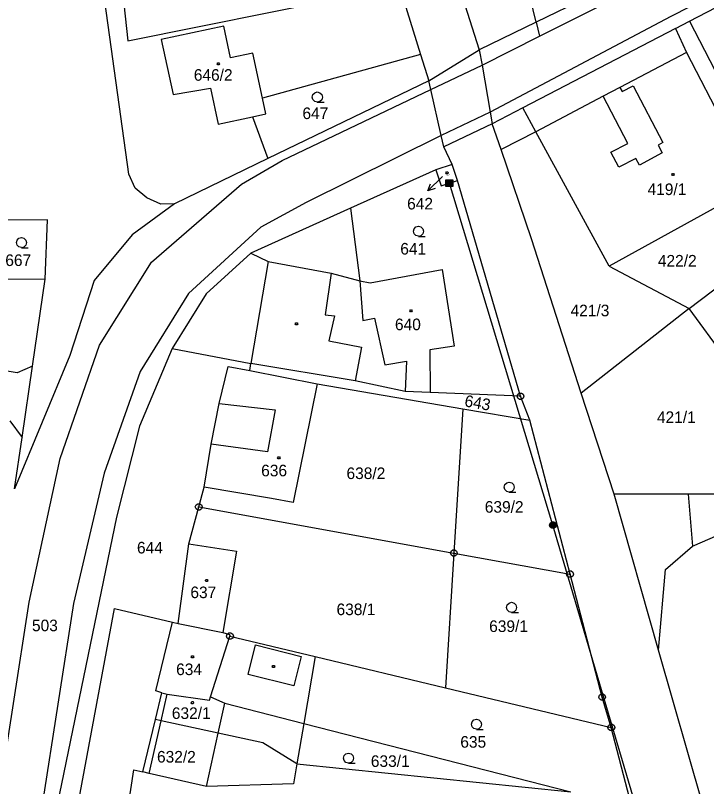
# Model space of a CAD drawing. Extents: x -609861 to -605046, y -1120287 to -1116307.
# Drawn here: x -607406.1 to -607304.7, y -1119513.1 to -1119400 of the extents above; entities that cross this region are included whole.
import ezdxf

# ---------------------------------------------------------------- set-up
doc = ezdxf.new("R2010")
doc.units = 0
for name, color, linetype in [('Vrstva 1', 7, 'Continuous'), ('Vrstva 2', 7, 'Continuous'), ('Vrstva 3', 7, 'Continuous'), ('Vrstva 4', 7, 'Continuous'), ('Vrstva 5', 7, 'Continuous'), ('Vrstva 6', 7, 'Continuous'), ('Vrstva 7', 7, 'Continuous'), ('Vrstva 8', 7, 'Continuous')]:
    doc.layers.add(name, color=color, linetype=linetype)

msp = doc.modelspace()

# ---------------------------------------------------------------- linework, layer by layer
at = {"layer": 'Vrstva 1'}
for p, q in [((-607329.71, -1119401.05), (-607333.09, -1119386.92)), ((-607343.32, -1119388.75), (-607338.05, -1119405.08)), ((-607307.24, -1119400.88), (-607288.66, -1119391.33)), ((-607311.81, -1119392.28), (-607329.71, -1119401.05)), ((-607329.22, -1119403.09), (-607311.05, -1119393.88)), ((-607349.76, -1119395.74), (-607346.65, -1119405.78)), ((-607389.43, -1119423.31), (-607392.95, -1119397.94)), ((-607309.29, -1119401.94), (-607307.24, -1119400.88)), ((-607307.24, -1119400.88), (-607295.27, -1119424.05)), ((-607375.51, -1119401.63), (-607384.71, -1119403.56)), ((-607374.53, -1119406.27), (-607375.51, -1119401.63)), ((-607329.71, -1119401.05), (-607338.05, -1119405.08)), ((-607309.29, -1119401.94), (-607331.67, -1119413.59)), ((-607329.71, -1119401.05), (-607329.22, -1119403.09)), ((-607384.71, -1119403.56), (-607382.94, -1119411.62)), ((-607338.05, -1119405.08), (-607337.65, -1119407.36)), ((-607371.24, -1119405.58), (-607374.53, -1119406.27)), ((-607369.85, -1119412.19), (-607371.24, -1119405.58)), ((-607346.65, -1119405.78), (-607369.85, -1119412.19)), ((-607346.65, -1119405.78), (-607345.46, -1119409.62)), ((-607337.65, -1119407.36), (-607336.45, -1119414.25)), ((-607345.46, -1119409.62), (-607369.04, -1119421.04)), ((-607345.17, -1119410.92), (-607345.46, -1119409.62)), ((-607382.94, -1119411.62), (-607377.44, -1119410.73)), ((-607377.44, -1119410.73), (-607376.35, -1119415.98)), ((-607343.64, -1119417.65), (-607345.17, -1119410.92)), ((-607369.37, -1119414.48), (-607369.85, -1119412.19)), ((-607336.45, -1119414.25), (-607336.16, -1119415.93)), ((-607331.67, -1119413.59), (-607336.16, -1119415.93)), ((-607329.76, -1119417.1), (-607331.67, -1119413.59)), ((-607376.35, -1119415.98), (-607371.32, -1119414.9)), ((-607371.32, -1119414.9), (-607369.37, -1119414.48)), ((-607371.32, -1119414.9), (-607369.04, -1119421.04)), ((-607336.16, -1119415.93), (-607343.27, -1119419.3)), ((-607334.82, -1119419.7), (-607336.16, -1119415.93)), ((-607343.27, -1119419.3), (-607343.64, -1119417.65)), ((-607318.99, -1119436.82), (-607329.76, -1119417.1)), ((-607342.02, -1119421.91), (-607343.27, -1119419.3)), ((-607330.4, -1119432.79), (-607334.82, -1119419.7)), ((-607369.04, -1119421.04), (-607382.72, -1119427.67)), ((-607342.02, -1119421.91), (-607344.4, -1119422.66)), ((-607341.24, -1119424.23), (-607342.02, -1119421.91)), ((-607388.49, -1119425.38), (-607389.43, -1119423.31)), ((-607344.4, -1119422.66), (-607356.94, -1119428.31)), ((-607344.4, -1119422.66), (-607343.65, -1119425.04)), ((-607343.65, -1119425.04), (-607341.24, -1119424.23)), ((-607332.01, -1119455.88), (-607341.24, -1119424.23)), ((-607386.81, -1119426.8), (-607388.49, -1119425.38)), ((-607384.77, -1119427.71), (-607386.81, -1119426.8)), ((-607382.72, -1119427.67), (-607388.95, -1119432.22)), ((-607382.72, -1119427.67), (-607384.77, -1119427.71)), ((-607302.76, -1119427.87), (-607318.99, -1119436.82)), ((-607356.94, -1119428.31), (-607371.54, -1119434.88)), ((-607356.94, -1119428.31), (-607355.56, -1119438.97)), ((-607401.37, -1119430.02), (-607408.66, -1119430.07)), ((-607401.7, -1119438.69), (-607401.37, -1119430.02)), ((-607388.95, -1119432.22), (-607394.51, -1119438.89)), ((-607323.13, -1119455.4), (-607330.4, -1119432.79)), ((-607371.54, -1119434.88), (-607378.09, -1119440.88)), ((-607371.54, -1119434.88), (-607369, -1119436.12)), ((-607307.28, -1119443.01), (-607297.34, -1119435.44)), ((-607369, -1119436.12), (-607371.53, -1119451.06)), ((-607318.99, -1119436.82), (-607307.28, -1119443.01)), ((-607354.05, -1119439.26), (-607343.48, -1119437.3)), ((-607343.48, -1119437.3), (-607341.75, -1119448.52)), ((-607401.7, -1119438.69), (-607409.01, -1119438.74)), ((-607403.57, -1119451.47), (-607401.7, -1119438.69)), ((-607394.51, -1119438.89), (-607398.11, -1119449.89)), ((-607355.56, -1119438.97), (-607354.05, -1119439.26)), ((-607378.09, -1119440.88), (-607383.1, -1119448.89)), ((-607307.28, -1119443.01), (-607323.13, -1119455.4)), ((-607295.44, -1119459.19), (-607307.28, -1119443.01)), ((-607383.1, -1119448.89), (-607387.87, -1119460.24)), ((-607341.75, -1119448.52), (-607345.3, -1119449.07)), ((-607345.3, -1119449.07), (-607345.25, -1119455.34)), ((-607398.11, -1119449.89), (-607406.21, -1119469.42)), ((-607405.06, -1119461.9), (-607403.57, -1119451.47)), ((-607376.2, -1119456.93), (-607374.89, -1119451.49)), ((-607374.89, -1119451.49), (-607371.71, -1119452.11)), ((-607371.71, -1119452.11), (-607371.53, -1119451.06)), ((-607356.23, -1119453.63), (-607371.53, -1119451.06)), ((-607371.71, -1119452.11), (-607361.82, -1119454.04)), ((-607348.9, -1119455.18), (-607356.23, -1119453.63)), ((-607361.82, -1119454.04), (-607365.33, -1119471.43)), ((-607361.82, -1119454.04), (-607340.48, -1119457.7)), ((-607345.25, -1119455.34), (-607348.9, -1119455.18)), ((-607332.01, -1119455.88), (-607345.25, -1119455.34)), ((-607330.62, -1119459.39), (-607332.01, -1119455.88)), ((-607318.25, -1119470.21), (-607323.13, -1119455.4)), ((-607377.36, -1119462.9), (-607376.2, -1119456.93)), ((-607340.48, -1119457.7), (-607341.78, -1119478.86)), ((-607340.48, -1119457.7), (-607330.62, -1119459.39)), ((-607324.73, -1119481.95), (-607330.62, -1119459.39)), ((-607387.87, -1119460.24), (-607391.27, -1119473.62)), ((-607406.21, -1119469.42), (-607405.06, -1119461.9)), ((-607378.4, -1119469.18), (-607377.36, -1119462.9)), ((-607379.18, -1119472.1), (-607378.4, -1119469.18)), ((-607368.52, -1119470.88), (-607378.4, -1119469.18)), ((-607365.33, -1119471.43), (-607368.52, -1119470.88)), ((-607307.42, -1119470.23), (-607318.25, -1119470.21)), ((-607311.77, -1119493.07), (-607318.25, -1119470.21)), ((-607255.74, -1119470.24), (-607307.42, -1119470.23)), ((-607380.63, -1119477.53), (-607379.18, -1119472.1)), ((-607379.18, -1119472.1), (-607341.78, -1119478.86)), ((-607391.27, -1119473.62), (-607401.56, -1119523.59)), ((-607306.77, -1119477.86), (-607303.08, -1119476.24)), ((-607382.22, -1119489.17), (-607380.63, -1119477.53)), ((-607380.63, -1119477.53), (-607373.64, -1119478.59)), ((-607373.64, -1119478.59), (-607375.68, -1119490.52)), ((-607341.78, -1119478.86), (-607343, -1119498.6)), ((-607341.78, -1119478.86), (-607324.73, -1119481.95)), ((-607310.73, -1119481.28), (-607306.77, -1119477.86)), ((-607320.02, -1119499.97), (-607324.73, -1119481.95)), ((-607311.77, -1119493.07), (-607310.73, -1119481.28)), ((-607385.47, -1119499.05), (-607383.03, -1119489.01)), ((-607383.03, -1119489.01), (-607382.22, -1119489.17)), ((-607382.22, -1119489.17), (-607375.68, -1119490.52)), ((-607375.68, -1119490.52), (-607374.69, -1119490.8)), ((-607374.69, -1119490.8), (-607374.61, -1119491.04)), ((-607374.61, -1119491.04), (-607362.12, -1119494.03)), ((-607301.99, -1119527.18), (-607311.77, -1119493.07)), ((-607362.12, -1119494.03), (-607363.78, -1119503.82)), ((-607362.12, -1119494.03), (-607343, -1119498.6)), ((-607384.61, -1119499.35), (-607385.47, -1119499.05)), ((-607343, -1119498.6), (-607318.69, -1119504.42)), ((-607385.54, -1119503.24), (-607384.61, -1119499.35)), ((-607384.61, -1119499.35), (-607383.8, -1119499.54)), ((-607383.8, -1119499.54), (-607377.62, -1119500.42)), ((-607377.62, -1119500.42), (-607377.48, -1119499.95)), ((-607377.48, -1119499.95), (-607375.35, -1119500.86)), ((-607318.69, -1119504.42), (-607320.02, -1119499.97)), ((-607375.35, -1119500.86), (-607363.78, -1119503.82)), ((-607387.38, -1119510.95), (-607385.54, -1119503.24)), ((-607384.68, -1119503.43), (-607385.54, -1119503.24)), ((-607376.33, -1119505.24), (-607384.68, -1119503.43)), ((-607363.78, -1119503.82), (-607364.79, -1119509.74)), ((-607363.78, -1119503.82), (-607324.61, -1119513.85)), ((-607316.02, -1119514.73), (-607318.69, -1119504.42)), ((-607369.79, -1119506.66), (-607376.33, -1119505.24)), ((-607364.79, -1119509.74), (-607369.79, -1119506.66)), ((-607364.79, -1119509.74), (-607365.29, -1119512.7)), ((-607364.79, -1119509.74), (-607324.61, -1119513.85)), ((-607389.58, -1119516.46), (-607388.73, -1119510.64)), ((-607388.73, -1119510.64), (-607387.38, -1119510.95)), ((-607386.44, -1119511.16), (-607387.38, -1119510.95)), ((-607378.07, -1119513.06), (-607386.44, -1119511.16)), ((-607365.29, -1119512.7), (-607378.07, -1119513.06))]:
    msp.add_line(p, q, dxfattribs=at)
at = {"layer": 'Vrstva 3'}
for points in [[(-607361.79, -1119412.75), (-607362.17, -1119412.65), (-607362.44, -1119412.38), (-607362.54, -1119412.01), (-607362.44, -1119411.64), (-607362.17, -1119411.37), (-607361.8, -1119411.27), (-607361.43, -1119411.37), (-607361.16, -1119411.64), (-607361.06, -1119412.02), (-607361.16, -1119412.4), (-607361.43, -1119412.67), (-607361.81, -1119412.77), (-607360.81, -1119412.77)], [(-607346.96, -1119432.42), (-607347.34, -1119432.32), (-607347.61, -1119432.05), (-607347.71, -1119431.68), (-607347.61, -1119431.31), (-607347.34, -1119431.04), (-607346.97, -1119430.94), (-607346.6, -1119431.04), (-607346.33, -1119431.31), (-607346.23, -1119431.69), (-607346.33, -1119432.07), (-607346.6, -1119432.34), (-607346.98, -1119432.44), (-607345.98, -1119432.44)], [(-607405.18, -1119434.08), (-607405.56, -1119433.98), (-607405.83, -1119433.71), (-607405.93, -1119433.34), (-607405.83, -1119432.97), (-607405.56, -1119432.7), (-607405.19, -1119432.6), (-607404.82, -1119432.7), (-607404.55, -1119432.97), (-607404.45, -1119433.35), (-607404.55, -1119433.73), (-607404.82, -1119434), (-607405.2, -1119434.1), (-607404.2, -1119434.1)], [(-607333.65, -1119469.93), (-607334.03, -1119469.83), (-607334.3, -1119469.56), (-607334.4, -1119469.19), (-607334.3, -1119468.82), (-607334.03, -1119468.55), (-607333.66, -1119468.45), (-607333.29, -1119468.55), (-607333.02, -1119468.82), (-607332.92, -1119469.2), (-607333.02, -1119469.58), (-607333.29, -1119469.85), (-607333.67, -1119469.95), (-607332.67, -1119469.95)], [(-607333.3, -1119487.56), (-607333.68, -1119487.46), (-607333.95, -1119487.19), (-607334.05, -1119486.82), (-607333.95, -1119486.45), (-607333.68, -1119486.18), (-607333.31, -1119486.08), (-607332.94, -1119486.18), (-607332.67, -1119486.45), (-607332.57, -1119486.83), (-607332.67, -1119487.21), (-607332.94, -1119487.48), (-607333.32, -1119487.58), (-607332.32, -1119487.58)], [(-607338.46, -1119504.69), (-607338.84, -1119504.59), (-607339.11, -1119504.32), (-607339.21, -1119503.95), (-607339.11, -1119503.58), (-607338.84, -1119503.31), (-607338.47, -1119503.21), (-607338.1, -1119503.31), (-607337.83, -1119503.58), (-607337.73, -1119503.96), (-607337.83, -1119504.34), (-607338.1, -1119504.61), (-607338.48, -1119504.71), (-607337.48, -1119504.71)], [(-607357.22, -1119509.65), (-607357.6, -1119509.55), (-607357.87, -1119509.28), (-607357.97, -1119508.91), (-607357.87, -1119508.54), (-607357.6, -1119508.27), (-607357.23, -1119508.17), (-607356.86, -1119508.27), (-607356.59, -1119508.54), (-607356.49, -1119508.92), (-607356.59, -1119509.3), (-607356.86, -1119509.57), (-607357.24, -1119509.67), (-607356.24, -1119509.67)]]:
    msp.add_lwpolyline(points, dxfattribs=at)
at = {"layer": 'Vrstva 4'}
for p, q in [((-607277.09, -1119383.24), (-607309.94, -1119400.2)), ((-607389.58, -1119403.76), (-607349.76, -1119395.74)), ((-607390.19, -1119398.36), (-607389.58, -1119403.76)), ((-607309.94, -1119400.2), (-607336.45, -1119414.25)), ((-607309.29, -1119401.94), (-607307.69, -1119405.46)), ((-607337.65, -1119407.36), (-607329.22, -1119403.09)), ((-607345.46, -1119409.62), (-607338.05, -1119405.08)), ((-607307.69, -1119405.46), (-607317.42, -1119410.59)), ((-607307.69, -1119405.46), (-607297.57, -1119425.05)), ((-607345.17, -1119410.92), (-607337.65, -1119407.36)), ((-607366.94, -1119421.3), (-607345.17, -1119410.92)), ((-607317.42, -1119410.59), (-607319.9, -1119411.9)), ((-607317.42, -1119410.59), (-607317.09, -1119411.21)), ((-607317.09, -1119411.21), (-607315.5, -1119410.37)), ((-607315.5, -1119410.37), (-607311.12, -1119418.69)), ((-607319.9, -1119411.9), (-607329.76, -1119417.1)), ((-607316.26, -1119418.8), (-607319.9, -1119411.9)), ((-607336.45, -1119414.25), (-607343.64, -1119417.65)), ((-607343.64, -1119417.65), (-607363.45, -1119427.47)), ((-607329.76, -1119417.1), (-607334.82, -1119419.7)), ((-607318.74, -1119420.1), (-607316.26, -1119418.8)), ((-607311.12, -1119418.69), (-607311.83, -1119419.06)), ((-607317.57, -1119422.31), (-607318.74, -1119420.1)), ((-607311.83, -1119419.06), (-607311.22, -1119420.21)), ((-607315.09, -1119421.01), (-607317.57, -1119422.31)), ((-607314.58, -1119421.98), (-607315.09, -1119421.01)), ((-607311.22, -1119420.21), (-607314.58, -1119421.98)), ((-607372.94, -1119424.78), (-607366.94, -1119421.3)), ((-607386.13, -1119436.22), (-607372.94, -1119424.78)), ((-607363.45, -1119427.47), (-607370.06, -1119431.08)), ((-607370.06, -1119431.08), (-607380.69, -1119440.79)), ((-607393.72, -1119448.4), (-607386.13, -1119436.22)), ((-607369, -1119436.12), (-607359.76, -1119437.85)), ((-607359.76, -1119437.85), (-607360.67, -1119443.92)), ((-607359.76, -1119437.85), (-607355.56, -1119438.97)), ((-607355.56, -1119438.97), (-607355.12, -1119444.77)), ((-607380.69, -1119440.79), (-607387.79, -1119452.26)), ((-607360.67, -1119443.92), (-607359.26, -1119444.1)), ((-607359.26, -1119444.1), (-607360.11, -1119447.75)), ((-607355.12, -1119444.77), (-607353.44, -1119444.42)), ((-607353.44, -1119444.42), (-607351.92, -1119451.27)), ((-607360.11, -1119447.75), (-607355.33, -1119448.66)), ((-607399.5, -1119464.99), (-607393.72, -1119448.4)), ((-607383.1, -1119448.89), (-607371.53, -1119451.06)), ((-607355.33, -1119448.66), (-607356.23, -1119453.63)), ((-607405.82, -1119452.46), (-607411.69, -1119451.45)), ((-607403.57, -1119451.47), (-607405.82, -1119452.46)), ((-607351.92, -1119451.27), (-607348.7, -1119450.71)), ((-607348.7, -1119450.71), (-607348.9, -1119455.18)), ((-607387.79, -1119452.26), (-607393.07, -1119467.17)), ((-607376.2, -1119456.93), (-607367.96, -1119457.86)), ((-607367.96, -1119457.86), (-607369.1, -1119464.03)), ((-607406.9, -1119459.48), (-607405.06, -1119461.9)), ((-607369.1, -1119464.03), (-607377.36, -1119462.9)), ((-607404.05, -1119486.06), (-607399.5, -1119464.99)), ((-607393.07, -1119467.17), (-607397.55, -1119486.24)), ((-607307.42, -1119470.23), (-607306.77, -1119477.86)), ((-607409.63, -1119521.78), (-607404.05, -1119486.06)), ((-607397.55, -1119486.24), (-607403.33, -1119523.23)), ((-607396.72, -1119514.83), (-607391.54, -1119486.98)), ((-607391.54, -1119486.98), (-607383.03, -1119489.01)), ((-607377.48, -1119499.95), (-607374.61, -1119491.04)), ((-607371.96, -1119496.66), (-607370.85, -1119492.33)), ((-607370.85, -1119492.33), (-607364.17, -1119494.04)), ((-607364.17, -1119494.04), (-607365.23, -1119498.34)), ((-607365.23, -1119498.34), (-607371.96, -1119496.66)), ((-607384.68, -1119503.43), (-607383.8, -1119499.54)), ((-607376.33, -1119505.24), (-607375.35, -1119500.86)), ((-607386.44, -1119511.16), (-607384.68, -1119503.43)), ((-607378.07, -1119513.06), (-607376.33, -1119505.24))]:
    msp.add_line(p, q, dxfattribs=at)
at = {"layer": 'Vrstva 5'}
for points in [[(-607376.22, -1119407), (-607376.13, -1119407.15), (-607376.22, -1119407.3), (-607376.4, -1119407.3), (-607376.49, -1119407.15), (-607376.4, -1119407)], [(-607342.68, -1119422.97), (-607342.59, -1119423.12), (-607342.68, -1119423.27), (-607342.86, -1119423.27), (-607342.95, -1119423.12), (-607342.86, -1119422.97)], [(-607309.56, -1119423.22), (-607309.47, -1119423.37), (-607309.56, -1119423.52), (-607309.74, -1119423.52), (-607309.83, -1119423.37), (-607309.74, -1119423.22)], [(-607347.97, -1119443.21), (-607347.88, -1119443.36), (-607347.97, -1119443.51), (-607348.15, -1119443.51), (-607348.24, -1119443.36), (-607348.15, -1119443.21)], [(-607364.77, -1119445.1), (-607364.68, -1119445.25), (-607364.77, -1119445.4), (-607364.95, -1119445.4), (-607365.04, -1119445.25), (-607364.95, -1119445.1)], [(-607367.36, -1119464.74), (-607367.27, -1119464.89), (-607367.36, -1119465.04), (-607367.54, -1119465.04), (-607367.63, -1119464.89), (-607367.54, -1119464.74)], [(-607377.95, -1119482.72), (-607377.86, -1119482.87), (-607377.95, -1119483.02), (-607378.13, -1119483.02), (-607378.22, -1119482.87), (-607378.13, -1119482.72)], [(-607380.02, -1119493.91), (-607379.93, -1119494.06), (-607380.02, -1119494.21), (-607380.2, -1119494.21), (-607380.29, -1119494.06), (-607380.2, -1119493.91)], [(-607368.13, -1119495.33), (-607368.04, -1119495.48), (-607368.13, -1119495.63), (-607368.31, -1119495.63), (-607368.4, -1119495.48), (-607368.31, -1119495.33)], [(-607380.03, -1119500.64), (-607379.94, -1119500.79), (-607380.03, -1119500.94), (-607380.21, -1119500.94), (-607380.3, -1119500.79), (-607380.21, -1119500.64)]]:
    msp.add_lwpolyline(points, close=True, dxfattribs=at)
at = {"layer": 'Vrstva 6'}
for p, q in [((-607327.26, -1119474.77), (-607342.44, -1119424.64)), ((-607310.5, -1119531.51), (-607327.26, -1119474.77))]:
    msp.add_line(p, q, dxfattribs=at)
for points in [[(-607342.94, -1119424.14), (-607341.94, -1119424.14), (-607341.94, -1119425.14), (-607342.94, -1119425.14), (-607342.94, -1119424.14), (-607342.88, -1119424.2), (-607342, -1119424.2), (-607342, -1119424.28), (-607342.88, -1119424.28), (-607342.88, -1119424.36), (-607342, -1119424.36), (-607342, -1119424.44), (-607342.88, -1119424.44), (-607342.88, -1119424.52), (-607342, -1119424.52), (-607342, -1119424.6), (-607342.88, -1119424.6), (-607342.88, -1119424.68), (-607342, -1119424.68), (-607342, -1119424.76), (-607342.88, -1119424.76), (-607342.88, -1119424.84), (-607342, -1119424.84), (-607342, -1119424.92), (-607342.88, -1119424.92), (-607342.88, -1119425), (-607342, -1119425), (-607342, -1119425.08), (-607342.88, -1119425.08)], [(-607327.41, -1119474.29), (-607327.1, -1119474.29), (-607326.85, -1119474.47), (-607326.75, -1119474.76), (-607326.85, -1119475.05), (-607327.1, -1119475.23), (-607327.41, -1119475.23), (-607327.66, -1119475.05), (-607327.76, -1119474.76), (-607327.66, -1119474.47), (-607327.41, -1119474.29), (-607327.38, -1119474.33), (-607327.14, -1119474.33), (-607326.98, -1119474.41), (-607327.54, -1119474.41), (-607327.62, -1119474.49), (-607326.9, -1119474.49), (-607326.9, -1119474.57), (-607327.62, -1119474.57), (-607327.66, -1119474.65), (-607326.86, -1119474.65), (-607326.82, -1119474.73), (-607327.7, -1119474.73), (-607327.7, -1119474.81), (-607326.82, -1119474.81), (-607326.85, -1119474.89), (-607327.66, -1119474.89), (-607327.65, -1119474.97), (-607326.84, -1119474.97), (-607326.89, -1119475.05), (-607327.61, -1119475.05), (-607327.53, -1119475.13), (-607326.97, -1119475.13), (-607327.08, -1119475.21), (-607327.42, -1119475.21)]]:
    msp.add_lwpolyline(points, dxfattribs=at)
at = {"layer": 'Vrstva 7'}
msp.add_line((-607345.582, -1119425.771), (-607343.46, -1119423.65), dxfattribs=at)
msp.add_lwpolyline([(-607344.521, -1119425.418), (-607345.582, -1119425.771), (-607345.228, -1119424.71)], dxfattribs=at)
at = {"layer": 'Vrstva 8'}
for p, q in [((-607332.13, -1119455.88), (-607331.89, -1119455.88)), ((-607379.3, -1119472.1), (-607379.06, -1119472.1)), ((-607341.9, -1119478.86), (-607341.66, -1119478.86)), ((-607324.85, -1119481.95), (-607324.61, -1119481.95)), ((-607374.73, -1119491.04), (-607374.49, -1119491.04)), ((-607320.14, -1119499.97), (-607319.9, -1119499.97)), ((-607318.81, -1119504.42), (-607318.57, -1119504.42))]:
    msp.add_line(p, q, dxfattribs=at)
for points in [[(-607331.86, -1119455.4), (-607331.61, -1119455.58), (-607331.51, -1119455.87), (-607331.61, -1119456.16), (-607331.86, -1119456.34), (-607332.17, -1119456.34), (-607332.42, -1119456.16), (-607332.52, -1119455.87), (-607332.42, -1119455.58), (-607332.17, -1119455.4)], [(-607379.03, -1119471.62), (-607378.78, -1119471.8), (-607378.68, -1119472.09), (-607378.78, -1119472.38), (-607379.03, -1119472.56), (-607379.34, -1119472.56), (-607379.59, -1119472.38), (-607379.69, -1119472.09), (-607379.59, -1119471.8), (-607379.34, -1119471.62)], [(-607341.63, -1119478.38), (-607341.38, -1119478.56), (-607341.28, -1119478.85), (-607341.38, -1119479.14), (-607341.63, -1119479.32), (-607341.94, -1119479.32), (-607342.19, -1119479.14), (-607342.29, -1119478.85), (-607342.19, -1119478.56), (-607341.94, -1119478.38)], [(-607324.58, -1119481.47), (-607324.33, -1119481.65), (-607324.23, -1119481.94), (-607324.33, -1119482.23), (-607324.58, -1119482.41), (-607324.89, -1119482.41), (-607325.14, -1119482.23), (-607325.24, -1119481.94), (-607325.14, -1119481.65), (-607324.89, -1119481.47)], [(-607374.46, -1119490.56), (-607374.21, -1119490.74), (-607374.11, -1119491.03), (-607374.21, -1119491.32), (-607374.46, -1119491.5), (-607374.77, -1119491.5), (-607375.02, -1119491.32), (-607375.12, -1119491.03), (-607375.02, -1119490.74), (-607374.77, -1119490.56)], [(-607319.87, -1119499.49), (-607319.62, -1119499.67), (-607319.52, -1119499.96), (-607319.62, -1119500.25), (-607319.87, -1119500.43), (-607320.18, -1119500.43), (-607320.43, -1119500.25), (-607320.53, -1119499.96), (-607320.43, -1119499.67), (-607320.18, -1119499.49)], [(-607318.54, -1119503.94), (-607318.29, -1119504.12), (-607318.19, -1119504.41), (-607318.29, -1119504.7), (-607318.54, -1119504.88), (-607318.85, -1119504.88), (-607319.1, -1119504.7), (-607319.2, -1119504.41), (-607319.1, -1119504.12), (-607318.85, -1119503.94)]]:
    msp.add_lwpolyline(points, close=True, dxfattribs=at)

# ---------------------------------------------------------------- texts
at = {"layer": 'Vrstva 2'}
for s, height, p in [('646/2', 1.7, (-607379.913, -1119409.62)), ('647', 1.7, (-607363.983, -1119415.24)), ('642', 0.2, (-607342.838, -1119423.51)), ('419/1', 1.7, (-607313.377, -1119426.38)), ('641', 1.7, (-607349.633, -1119435.1)), ('667', 1.7, (-607407.553, -1119436.78)), ('422/2', 1.7, (-607311.864, -1119436.86)), ('421/3', 1.7, (-607324.666, -1119444.15)), ('640', 1.7, (-607350.413, -1119446.19)), ('421/1', 1.7, (-607312.001, -1119459.79)), ('636', 1.7, (-607370.033, -1119467.61)), ('638/2', 1.7, (-607357.521, -1119468.01)), ('639/2', 1.7, (-607337.244, -1119472.94)), ('644', 1.7, (-607388.243, -1119478.92)), ('637', 1.7, (-607380.413, -1119485.47)), ('638/1', 1.7, (-607358.979, -1119487.96)), ('503', 1.7, (-607403.643, -1119490.32)), ('639/1', 1.7, (-607336.602, -1119490.43)), ('634', 1.7, (-607382.503, -1119496.75)), ('632/1', 1.7, (-607383.133, -1119503.18)), ('635', 1.7, (-607340.833, -1119507.39)), ('632/2', 1.7, (-607385.307, -1119509.57)), ('633/1', 1.7, (-607353.953, -1119510.21))]:
    msp.add_text(s, height=height, dxfattribs=at).set_placement(p)
msp.add_text('643', height=1.7, rotation=350.07721, dxfattribs=at).set_placement((-607340.308, -1119457.342))
at = {"layer": 'Vrstva 7'}
msp.add_text('642', height=1.7, dxfattribs=at).set_placement((-607348.633, -1119428.49))

doc.saveas('drawing.dxf')
